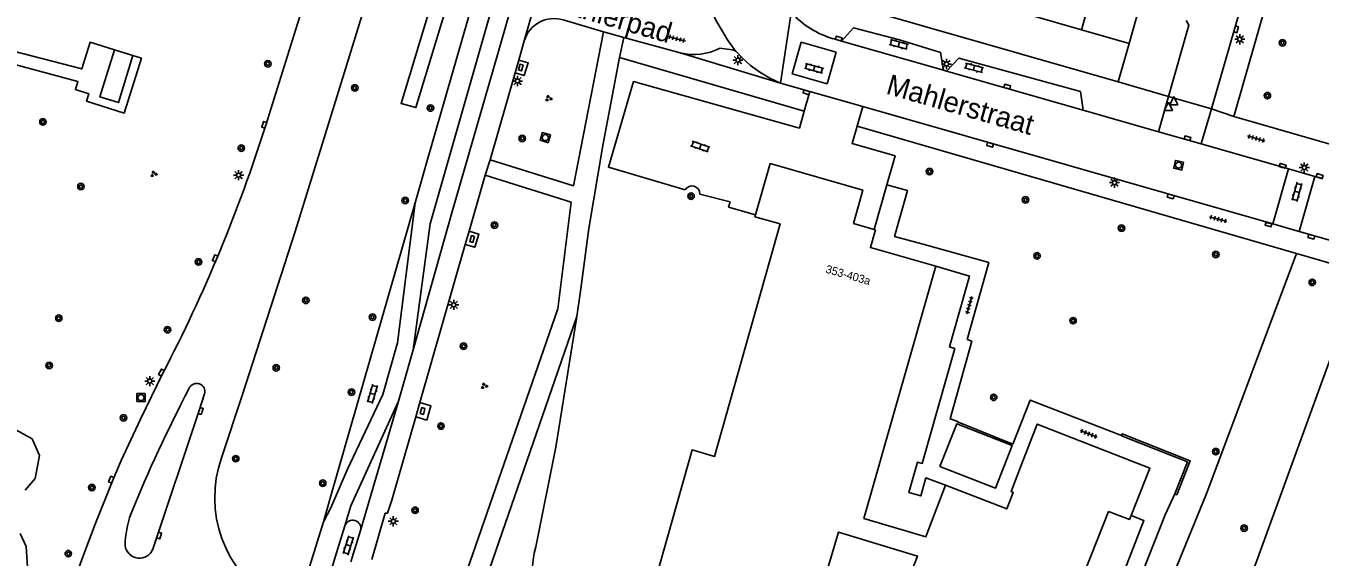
# Model space of a CAD drawing. Extents: x 132999 to 136000, y 398499 to 400501.
# Drawn here: x 133674.5 to 133833.7, y 399860.4 to 399925.8 of the extents above; entities that cross this region are included whole.
import ezdxf

# ---------------------------------------------------------------- set-up
doc = ezdxf.new("R2010")
doc.units = 0
for name, color, linetype in [('gg-afsc-erfafscheiding', 7, 'Continuous'), ('gg-afsc-muur', 7, 'Continuous'), ('gg-anno-huisnummerreeks BGT', 7, 'Continuous'), ('gg-anno-openbare ruimte label', 7, 'Continuous'), ('gg-bbg-bijgebouw', 7, 'Continuous'), ('gg-bbg-hoofdgebouw', 7, 'Continuous'), ('gg-bbg-overig bouwwerk', 7, 'Continuous'), ('gg-bbg-tussenscheiding', 7, 'Continuous'), ('gg-knt-verharding', 7, 'Continuous'), ('gg-knt-verharding nz', 7, 'Continuous'), ('gt-grn-groengrens', 7, 'Continuous'), ('gt-grn-weggrens', 7, 'Continuous'), ('gt-symb-boom', 7, 'Continuous'), ('gt-symb-groenvak', 7, 'Continuous'), ('gt-symb-klinker verharding', 7, 'Continuous'), ('gt-symb-kolk', 7, 'Continuous'), ('gt-symb-kolk center center', 7, 'Continuous'), ('gt-symb-lichtmast', 7, 'Continuous'), ('gt-symb-rioolschacht', 7, 'Continuous'), ('gt-symb-tegel verharding', 7, 'Continuous'), ('gt-symb-waterafsluiter', 7, 'Continuous')]:
    doc.layers.add(name, color=color, linetype=linetype)

# ---------------------------------------------------------------- blocks, each defined once
blk = doc.blocks.new('gt0-BOOM')
at = {"layer": 'gt-symb-boom'}
for radius in [0.4, 0.2]:
    blk.add_circle((0, 0), radius, dxfattribs=at)
blk = doc.blocks.new('gt0-KL1')
at = {"layer": 'gt-symb-klinker verharding'}
for p, q in [((-1.15, 0.3), (1.15, 0.3)), ((-1, -0.3), (-1, 0.3)), ((-0.5, 0.3), (-0.5, 0.45)), ((0, -0.3), (0, 0.3)), ((0.5, 0.3), (0.5, 0.45)), ((1, -0.3), (1, 0.3)), ((-1.15, -0.3), (1.15, -0.3)), ((-0.5, -0.45), (-0.5, -0.3)), ((0.5, -0.45), (0.5, -0.3))]:
    blk.add_line(p, q, dxfattribs=at)
blk = doc.blocks.new('gt0-KOLK')
at = {"layer": 'gt-symb-kolk'}
blk.add_lwpolyline([(0, 0), (0.37, 0), (0.37, 0.4), (-0.38, 0.4), (-0.38, 0), (0, 0)], dxfattribs=at)
blk = doc.blocks.new('gt0-LMAST')
at = {"layer": 'gt-symb-lichtmast'}
for p, q in [((-0.18, 0.17), (-0.45, 0.44)), ((-0.01, 0.25), (-0.01, 0.62)), ((0.17, 0.17), (0.44, 0.44)), ((-0.26, 0), (-0.63, 0)), ((-0.18, -0.18), (-0.45, -0.45)), ((-0.01, -0.25), (-0.01, -0.63)), ((0.44, -0.45), (0.17, -0.18)), ((0.24, 0), (0.62, 0))]:
    blk.add_line(p, q, dxfattribs=at)
blk.add_circle((-0.01, 0), 0.25, dxfattribs=at)
blk = doc.blocks.new('gt0-TEG1')
at = {"layer": 'gt-symb-tegel verharding'}
for p, q in [((-1.12, 0), (1.12, 0)), ((-0.9, -0.25), (-0.9, 0.25)), ((-0.45, -0.25), (-0.45, 0.25)), ((0, -0.25), (0, 0.25)), ((0.45, -0.25), (0.45, 0.25)), ((0.9, -0.25), (0.9, 0.25))]:
    blk.add_line(p, q, dxfattribs=at)
blk = doc.blocks.new('gt0-WAFSL')
at = {"layer": 'gt-symb-waterafsluiter'}
for p, q in [((-0.5, -0.33), (0, 0.67)), ((0, 0.67), (0.5, -0.33)), ((0.5, -0.33), (-0.5, -0.33))]:
    blk.add_line(p, q, dxfattribs=at)
blk = doc.blocks.new('gt0-RS')
at = {"layer": 'gt-symb-rioolschacht'}
blk.add_lwpolyline([(-0.5, -0.5), (0.5, -0.5), (0.5, 0.5), (-0.5, 0.5)], close=True, dxfattribs=at)
blk.add_circle((0, 0), 0.375, dxfattribs=at)
blk = doc.blocks.new('gt0-GRVAK')
at = {"layer": 'gt-symb-groenvak'}
for p, q in [((-0.11, 0.19), (-0.23, 0.24)), ((-0.18, 0.15), (0.09, 0.15)), ((-0.09, 0.21), (-0.16, 0.32)), ((-0.05, 0.21), (-0.05, 0.39)), ((0, 0.21), (0.06, 0.32)), ((0.01, 0.19), (0.13, 0.24)), ((0.26, -0.05), (0.2, 0.06)), ((0.3, -0.05), (0.3, 0.13)), ((0.35, -0.05), (0.41, 0.06)), ((-0.24, -0.23), (-0.36, -0.18)), ((-0.32, -0.26), (-0.05, -0.26)), ((-0.23, -0.21), (-0.29, -0.09)), ((-0.18, -0.2), (-0.18, -0.02)), ((-0.14, -0.21), (-0.07, -0.09)), ((-0.12, -0.23), (0, -0.18)), ((0.24, -0.07), (0.12, -0.02)), ((0.17, -0.11), (0.44, -0.11)), ((0.37, -0.07), (0.49, -0.02))]:
    blk.add_line(p, q, dxfattribs=at)
blk = doc.blocks.new('gt0-KOLKCC')
at = {"layer": 'gt-symb-kolk center center'}
blk.add_lwpolyline([(-0.38, 0.2), (0.38, 0.2), (0.38, -0.2), (-0.38, -0.2)], close=True, dxfattribs=at)

msp = doc.modelspace()

# ---------------------------------------------------------------- linework, layer by layer
at = {"layer": 'gg-afsc-erfafscheiding'}
msp.add_line((133810.16, 399923.62), (133808.82, 399918.87), dxfattribs=at)
for points in [[(133786.39, 399896.21), (133790.55, 399895.01), (133788.07, 399886.3), (133788.74, 399886.11), (133784.73, 399871.97), (133784.15, 399872.14), (133783.09, 399868.39), (133784.56, 399867.96), (133785.19, 399870.18), (133787.61, 399869.29)], [(133737.24, 399861.72), (133739.68, 399873.96), (133742.28, 399890.04)]]:
    msp.add_lwpolyline(points, dxfattribs=at)
msp.add_arc((133747.13, 399858.74), 10.32, 163.2528, 234.2698, dxfattribs=at)
at = {"layer": 'gg-afsc-muur'}
for points in [[(133809.25, 399875.39), (133809.32, 399875.59), (133817.68, 399872.3), (133816.02, 399868.12), (133815.78, 399868.22)], [(133815.78, 399868.22), (133817.34, 399872.15), (133809.24, 399875.34), (133809.25, 399875.39)]]:
    msp.add_lwpolyline(points, dxfattribs=at)
at = {"layer": 'gg-bbg-bijgebouw'}
msp.add_lwpolyline([(133786.9, 399871.59), (133789.01, 399876.84), (133795.8, 399874.16), (133793.75, 399868.94), (133786.9, 399871.59)], dxfattribs=at)
at = {"layer": 'gg-bbg-hoofdgebouw'}
for p, q in [((133810.16, 399923.62), (133811.43, 399928.11)), ((133798.05, 399927.09), (133804.3, 399925.3)), ((133804.3, 399925.3), (133810.16, 399923.62)), ((133776.27, 399901.48), (133778.82, 399900.75)), ((133807.64, 399866.07), (133795.84, 399836.11))]:
    msp.add_line(p, q, dxfattribs=at)
for points in [[(133776.27, 399901.48), (133777.43, 399905.58), (133766.03, 399908.83), (133764.24, 399902.53)], [(133795.84, 399836.11), (133788.09, 399839.16), (133787.24, 399837), (133784.34, 399838.14), (133785.19, 399840.31), (133777.43, 399843.37), (133784.15, 399860.57), (133774.45, 399863.53), (133769.18, 399845.85), (133761.17, 399848.14), (133762.34, 399852.57), (133759.33, 399853.37), (133758.97, 399852.08), (133750.98, 399854.34), (133756.43, 399873.62), (133759.21, 399872.83), (133767.25, 399901.42)], [(133764.24, 399902.53), (133764.17, 399902.3), (133767.25, 399901.42)], [(133786.39, 399896.21), (133778.36, 399898.52), (133778.97, 399900.71), (133778.82, 399900.75)], [(133787.61, 399869.29), (133785.43, 399863.59), (133785.18, 399862.93), (133777.57, 399865.18), (133786.39, 399896.21)], [(133810.41, 399865.57), (133812.72, 399871.37), (133798.88, 399876.81), (133796.94, 399871.84)], [(133787.61, 399869.29), (133795.15, 399866.4), (133795.92, 399868.4), (133795.66, 399868.5), (133796.94, 399871.84)], [(133810.41, 399865.57), (133810.2, 399865.05), (133807.64, 399866.07)]]:
    msp.add_lwpolyline(points, dxfattribs=at)
at = {"layer": 'gg-bbg-overig bouwwerk'}
msp.add_line((133687.7, 399922.11), (133685.42, 399922.82), dxfattribs=at)
msp.add_lwpolyline([(133685.42, 399922.82), (133683.64, 399917.05), (133685.92, 399916.34), (133687.7, 399922.11)], dxfattribs=at)
at = {"layer": 'gg-bbg-tussenscheiding'}
msp.add_line((133804.3, 399925.3), (133806.39, 399932.7), dxfattribs=at)
at = {"layer": 'gg-knt-verharding'}
for p, q in [((133820.3, 399915.58), (133827.82, 399941.67)), ((133823.03, 399914.63), (133830.91, 399941.97)), ((133738.66, 399933.98), (133735.81, 399923.95)), ((133808.82, 399918.87), (133772.17, 399929.4)), ((133745.53, 399925.05), (133740.6, 399926.51)), ((133735.81, 399923.95), (133735.12, 399921.55)), ((133773.8, 399924.21), (133774.82, 399923.91)), ((133787.34, 399920.33), (133774.82, 399923.91)), ((133770.24, 399915.3), (133747.5, 399921.89)), ((133735.12, 399921.55), (133734.67, 399919.98)), ((133787.72, 399920.22), (133787.34, 399920.33)), ((133804.51, 399915.42), (133787.72, 399920.22)), ((133734.67, 399919.98), (133731.6, 399909.31)), ((133770.92, 399917.7), (133767.3, 399918.73)), ((133815.02, 399917.09), (133808.82, 399918.87)), ((133770.92, 399917.7), (133770.24, 399915.3)), ((133777.42, 399915.84), (133770.92, 399917.7)), ((133815.02, 399917.09), (133820.3, 399915.58)), ((133776.72, 399913.43), (133777.42, 399915.84)), ((133777.42, 399915.84), (133827.85, 399901.41)), ((133813.77, 399912.76), (133804.51, 399915.42)), ((133823.03, 399914.63), (133836.27, 399910.82)), ((133776.72, 399913.43), (133830.76, 399897.77)), ((133819.02, 399911.26), (133813.77, 399912.76)), ((133829.77, 399908.18), (133819.02, 399911.26)), ((133724.01, 399909.64), (133722.4, 399904.03)), ((133731.6, 399909.31), (133731.01, 399907.41)), ((133731.01, 399907.41), (133729.03, 399900.51)), ((133829.77, 399908.18), (133827.85, 399901.41)), ((133833.02, 399907.25), (133829.77, 399908.18)), ((133778.82, 399900.75), (133780.38, 399906.21)), ((133833.02, 399907.25), (133831.09, 399900.49)), ((133833.99, 399906.98), (133833.02, 399907.25)), ((133757.38, 399905.08), (133761.11, 399904.14)), ((133722.4, 399904.03), (133712.04, 399867.99)), ((133827.85, 399901.41), (133831.09, 399900.49)), ((133729.03, 399900.51), (133728.56, 399898.88)), ((133831.09, 399900.49), (133872.91, 399888.53)), ((133728.56, 399898.88), (133722.98, 399879.45)), ((133830.76, 399897.77), (133871.65, 399885.93)), ((133742.28, 399890.04), (133742.74, 399893.13)), ((133739.94, 399890.96), (133725.21, 399848.53)), ((133729.65, 399853.52), (133742.28, 399890.04)), ((133722.98, 399879.45), (133722.47, 399877.68)), ((133722.47, 399877.68), (133719.53, 399867.46)), ((133712.04, 399867.99), (133711.12, 399864.78)), ((133814.61, 399865.66), (133815.78, 399868.22)), ((133802.01, 399833.71), (133814.61, 399865.66)), ((133712.55, 399860.44), (133713.74, 399864.28)), ((133715.69, 399863.72), (133714.48, 399859.86))]:
    msp.add_line(p, q, dxfattribs=at)
for points in [[(133724.99, 399954.87), (133722.89, 399948.25), (133720.53, 399941.64), (133718.59, 399935.93), (133712.95, 399917.72), (133707.64, 399900.48), (133701.13, 399880.3), (133698.59, 399872.64)], [(133735.11, 399948.2), (133725.52, 399914.86), (133724.01, 399909.64)], [(133704.03, 399913.55), (133708.95, 399929.36), (133711.07, 399936.83), (133712.89, 399944.37)], [(133758.92, 399927.55), (133759.35, 399926.47), (133760.79, 399924.04), (133761.62, 399922.89), (133761.93, 399922.54)], [(133731.6, 399909.31), (133741.88, 399906.11), (133745.53, 399925.05)], [(133787.34, 399920.33), (133787, 399922.5), (133781.93, 399924.04), (133776.3, 399925.54), (133774.82, 399923.91)], [(133815.02, 399917.09), (133817.53, 399925.84), (133817.18, 399926.42)], [(133685.42, 399922.82), (133682.43, 399923.76), (133681.41, 399920.47), (133671.76, 399922.98)], [(133773.06, 399918.65), (133774.15, 399922.53), (133769.86, 399923.75), (133768.76, 399919.86), (133773.06, 399918.65)], [(133671.48, 399921.49), (133680.93, 399918.92), (133680.62, 399917.93), (133682.29, 399917.4), (133682, 399916.5), (133686.63, 399915.04), (133688.74, 399921.78), (133687.7, 399922.11)], [(133747.5, 399921.89), (133745.45, 399911.06), (133743.74, 399900.84), (133742.74, 399893.13)], [(133761.93, 399922.54), (133762.58, 399921.84), (133763.64, 399920.9), (133764.79, 399920.06), (133766.01, 399919.34), (133767.3, 399918.73)], [(133804.51, 399915.42), (133804.18, 399917.69), (133789.25, 399921.82), (133787.72, 399920.22)], [(133735.12, 399921.55), (133736.29, 399921.22), (133735.79, 399919.65), (133734.67, 399919.98)], [(133770.24, 399915.3), (133769.64, 399913.2), (133749.25, 399918.92), (133746.15, 399908.38), (133755.61, 399905.61)], [(133780.38, 399906.21), (133781.39, 399909.81), (133776.12, 399911.31), (133776.72, 399913.43)], [(133731.01, 399907.41), (133741.57, 399904.09), (133739.94, 399890.96)], [(133780.38, 399906.21), (133782.92, 399905.54), (133781.34, 399899.88), (133784.68, 399898.95)], [(133722.4, 399904.03), (133720.24, 399886.81), (133718.41, 399880.43), (133714.08, 399871.25), (133712.04, 399866.52), (133711.12, 399864.78)], [(133764.24, 399902.53), (133760.92, 399903.47), (133761.11, 399904.14)], [(133729.03, 399900.51), (133730.22, 399900.16), (133729.72, 399898.54), (133728.56, 399898.88)], [(133795.88, 399874.34), (133789.09, 399877.06), (133789.1, 399877.14), (133788.17, 399877.44), (133790.83, 399887), (133790.27, 399887.21), (133792.91, 399896.67), (133784.68, 399898.95)], [(133691.38, 399883.05), (133688.64, 399877.42), (133686.24, 399872.31), (133685.22, 399869.9), (133683.07, 399864.51), (133681.41, 399860.14), (133680.59, 399857.84), (133679.75, 399855.4), (133678.49, 399851.44), (133677.65, 399848.59), (133675.65, 399841.49), (133675.5, 399840.87)], [(133696.5, 399880.51), (133695.83, 399878.47), (133690.15, 399861.44)], [(133722.98, 399879.45), (133724.34, 399879.05), (133723.83, 399877.29), (133722.47, 399877.68)], [(133795.88, 399874.34), (133798.01, 399879.76), (133809.25, 399875.39)], [(133717.06, 399860.16), (133718.71, 399865.84), (133719, 399865.86), (133719.53, 399867.46)], [(133711.12, 399864.78), (133708.27, 399855.55), (133708.14, 399854.94)], [(133810.41, 399865.57), (133811.99, 399864.96), (133809.63, 399858.91), (133809.92, 399858.79), (133800.31, 399834.49)]]:
    msp.add_lwpolyline(points, dxfattribs=at)
for centre, radius, start, end in [((133739.5, 399922.8), 3.87, 73.5011, 162.7245), ((133776.84, 399934.8), 11.03, 221.9837, 254.0115), ((133523.73, 399970.46), 189.06, 332.4634, 342.4832), ((133756.43, 399905.14), 0.951, 356.3286, 150.03), ((133855.63, 399797.15), 181.64, 152.4331, 157.8202), ((133695.53, 399880.8), 1.01, 343.2945, 155.9253), ((133712.47, 399867.75), 14.72, 160.5724, 239.2626), ((133698.75, 399861.72), 12.01, 160.4872, 179.3637), ((133714.71, 399863.98), 1.01, 344.9417, 162.8182), ((133688.49, 399862.09), 1.77, 187.7007, 338.5792)]:
    msp.add_arc(centre, radius, start, end, dxfattribs=at)
at = {"layer": 'gg-knt-verharding nz'}
for p, q in [((133732.61, 399922.49), (133736.42, 399935.84)), ((133748.04, 399924.36), (133745.53, 399925.05)), ((133754.99, 399922.45), (133748.04, 399924.36)), ((133726.92, 399902.79), (133732.61, 399922.49)), ((133761.35, 399922.81), (133759.87, 399923.04)), ((133722.15, 399885.95), (133726.92, 399902.79)), ((133720.35, 399879.61), (133722.15, 399885.95)), ((133714.47, 399866.77), (133720.35, 399879.61)), ((133715.69, 399863.72), (133720.35, 399879.61)), ((133713.74, 399864.28), (133714.47, 399866.77)), ((133712.55, 399860.44), (133710.83, 399854.71))]:
    msp.add_line(p, q, dxfattribs=at)
msp.add_lwpolyline([(133808.84, 400195.63), (133788.27, 400124.41), (133781.47, 400100.34), (133765, 400043.46), (133743.3, 399967.69), (133732.42, 399930.15), (133724.22, 399901.42), (133722.15, 399885.95)], dxfattribs=at)
for centre, radius, start, end in [((133756.66, 399929.07), 6.83, 255.8639, 298.0827), ((133761.27, 399921.86), 0.959, 45.9036, 85.2525)]:
    msp.add_arc(centre, radius, start, end, dxfattribs=at)
at = {"layer": 'gt-grn-groengrens'}
for points in [[(133730.74, 399949.63), (133720.67, 399916.22), (133722.47, 399915.72), (133732.58, 399949.03)], [(133820.68, 399845.77), (133811.82, 399849.01), (133819.74, 399868.33), (133830.76, 399897.77)], [(133842.82, 399838.17), (133857.54, 399878.57), (133835.55, 399886.58), (133820.83, 399846.18)], [(133673.29, 399876.1), (133675.31, 399874.97), (133676.2, 399872.92), (133675.69, 399870.12), (133674.43, 399868.67)], [(133673.81, 399863.36), (133674.55, 399861.75), (133674.75, 399859.21), (133673.88, 399856.92)]]:
    msp.add_lwpolyline(points, dxfattribs=at)
at = {"layer": 'gt-grn-weggrens'}
for p, q in [((133767.3, 399918.73), (133768.64, 399927.43)), ((133748.04, 399924.36), (133747.5, 399921.89)), ((133754.99, 399922.45), (133767.3, 399918.73)), ((133815.02, 399917.09), (133813.77, 399912.76)), ((133820.3, 399915.58), (133819.02, 399911.26)), ((133823.03, 399914.63), (133820.3, 399915.58))]:
    msp.add_line(p, q, dxfattribs=at)

# ---------------------------------------------------------------- block references
at = {"layer": 'gt-symb-boom'}
for p in [(133829.03, 399923.69), (133704.27, 399921.11), (133714.97, 399918.14), (133827.17, 399917.19), (133724.28, 399915.67), (133676.63, 399913.96), (133735.56, 399911.93), (133701.02, 399910.74), (133785.64, 399907.85), (133681.3, 399906.01), (133721.17, 399904.3), (133756.31, 399904.83), (133797.44, 399904.37), (133732.14, 399901.27), (133809.24, 399900.89), (133798.85, 399897.49), (133820.84, 399897.66), (133695.76, 399896.74), (133832.69, 399894.23), (133708.95, 399892.02), (133678.57, 399889.82), (133717.15, 399889.95), (133803.28, 399889.52), (133691.95, 399888.41), (133728.34, 399886.38), (133677.39, 399884.01), (133705.32, 399883.72), (133714.56, 399880.73), (133793.52, 399880.09), (133686.54, 399877.57), (133725.57, 399876.56), (133700.33, 399872.55), (133820.82, 399873.42), (133682.65, 399868.99), (133711.03, 399869.53), (133722.38, 399866.2), (133679.75, 399860.87)]:
    msp.add_blockref('gt0-BOOM', p, dxfattribs=at)
at = {"layer": 'gt-symb-boom', "rotation": 158.53893641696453}
msp.add_blockref('gt0-BOOM', (133824.31, 399864.01), dxfattribs=at)
at = {"layer": 'gt-symb-groenvak'}
for p in [(133738.78, 399916.84), (133690.24, 399907.55), (133730.86, 399881.48)]:
    msp.add_blockref('gt0-GRVAK', p, dxfattribs=at)
at = {"layer": 'gt-symb-klinker verharding'}
for p, rotation in [((133781.86, 399923.49), 164.99108632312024), ((133771.43, 399920.55), -15.717252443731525), ((133791.1, 399920.61), 164.99108631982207), ((133757.44, 399910.94), -19.395528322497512), ((133830.8, 399905.35), -105.42597037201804), ((133717.15, 399880.51), 73.97589034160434), ((133714.18, 399861.89), -107.03953512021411)]:
    msp.add_blockref('gt0-KL1', p, dxfattribs=dict(at, rotation=rotation))
at = {"layer": 'gt-symb-kolk'}
for p, rotation in [((133823.13, 399925.4), -106.07917237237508), ((133774.42, 399924.03), -15.843082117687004), ((133795.14, 399918.1), -16.31519324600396), ((133770.55, 399917.8), 164.03098346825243), ((133704.03, 399913.55), 72.68545217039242), ((133817.3, 399911.76), -15.843082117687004), ((133793.13, 399911.34), 164.0309834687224), ((133829, 399908.36), -16.44128049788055), ((133833.55, 399907.11), -16.205185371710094), ((133815.33, 399905), 164.0309834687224), ((133827.36, 399901.53), 163.5587195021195), ((133832.62, 399900.05), 164.03098346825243), ((133697.98, 399897.1), 67.37889358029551), ((133691.38, 399883.05), 62.91163184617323), ((133695.83, 399878.47), -108.47577958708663), ((133685.22, 399869.9), 66.98471975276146), ((133690.72, 399863.16), -108.37370268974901)]:
    msp.add_blockref('gt0-KOLK', p, dxfattribs=dict(at, rotation=rotation))
at = {"layer": 'gt-symb-kolk center center'}
for p, rotation in [((133735.38, 399920.66), -105.57292592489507), ((133729.41, 399899.57), -106.06621443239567), ((133723.31, 399878.41), -104.30027744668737)]:
    msp.add_blockref('gt0-KOLKCC', p, dxfattribs=dict(at, rotation=rotation))
at = {"layer": 'gt-symb-lichtmast'}
for p in [(133823.78, 399924.12), (133762.08, 399921.55), (133787.73, 399921.08), (133734.99, 399918.99), (133831.72, 399908.35), (133700.69, 399907.41), (133808.38, 399906.49), (133727.15, 399891.47), (133689.77, 399882.09), (133719.71, 399864.85)]:
    msp.add_blockref('gt0-LMAST', p, dxfattribs=at)
at = {"layer": 'gt-symb-rioolschacht'}
for p, rotation in [((133738.4, 399912.03), 73.14160123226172), ((133816.25, 399908.64), 167.88123966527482)]:
    msp.add_blockref('gt0-RS', p, dxfattribs=dict(at, rotation=rotation))
msp.add_blockref('gt0-RS', (133688.68, 399880.06), dxfattribs=at)
at = {"layer": 'gt-symb-tegel verharding'}
for p, rotation in [((133754.54, 399924.19), -15.008913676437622), ((133825.79, 399911.92), 163.9758903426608), ((133821.12, 399902.01), 164.99108632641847), ((133790.53, 399891.43), 74.39306952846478), ((133805.2, 399875.61), -21.461063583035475)]:
    msp.add_blockref('gt0-TEG1', p, dxfattribs=dict(at, rotation=rotation))
at = {"layer": 'gt-symb-waterafsluiter'}
for p in [(133815.66, 399916.4), (133815, 399915.71)]:
    msp.add_blockref('gt0-WAFSL', p, dxfattribs=at)

# ---------------------------------------------------------------- texts
at = {"layer": 'gg-anno-huisnummerreeks BGT'}
msp.add_text('353-403a', height=1, rotation=344, dxfattribs=at).set_placement((133772.78, 399895.44))
at = {"layer": 'gg-anno-openbare ruimte label'}
for s, p in [('Mahlerpad', (133738.34, 399927.98)), ('Mahlerstraat', (133780.16, 399917.46))]:
    msp.add_text(s, height=2.5, rotation=344, dxfattribs=at).set_placement(p)

doc.saveas('drawing.dxf')
